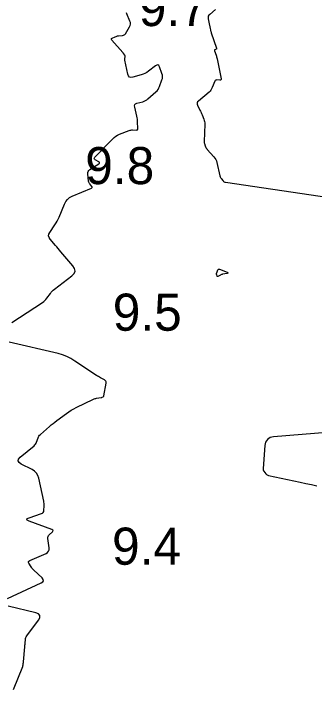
# Model space of a CAD drawing. Extents: x 1023796 to 1112670, y 656573 to 837340.
# Drawn here: x 1100744.8 to 1100785.3, y 689123.9 to 689215 of the extents above; entities that cross this region are included whole.
import ezdxf

# ---------------------------------------------------------------- set-up
doc = ezdxf.new("R2010")
doc.units = 0
doc.layers.add('V-CHAN-CONT-10FT', color=7, linetype='Continuous')
doc.layers.add('V-TOPO-SOUN', color=7, linetype='Continuous')

msp = doc.modelspace()

# ---------------------------------------------------------------- linework, layer by layer
at = {"layer": 'V-CHAN-CONT-10FT'}
for points in [[(1100771.979, 689215.495), (1100771.201, 689214.859), (1100771.083, 689214.736), (1100771.008, 689214.597), (1100770.978, 689214.442), (1100770.993, 689214.272), (1100771.18, 689213.369), (1100771.197, 689213.285), (1100771.215, 689213.201), (1100771.232, 689213.118), (1100771.25, 689213.034), (1100771.323, 689212.7), (1100771.342, 689212.616), (1100771.363, 689212.534), (1100771.387, 689212.452), (1100771.414, 689212.371), (1100772.122, 689210.288), (1100772.13, 689210.246), (1100772.123, 689210.21), (1100772.101, 689210.181), (1100772.065, 689210.159), (1100771.888, 689210.083), (1100771.852, 689210.061), (1100771.83, 689210.032), (1100771.824, 689209.997), (1100771.833, 689209.955), (1100772.051, 689209.357), (1100772.091, 689209.242), (1100772.126, 689209.125), (1100772.157, 689209.007), (1100772.183, 689208.888), (1100772.732, 689206.154), (1100772.737, 689206.069), (1100772.712, 689206.011), (1100772.657, 689205.981), (1100772.572, 689205.977), (1100772.172, 689206.017), (1100772.079, 689206.014), (1100772.003, 689205.986), (1100771.941, 689205.931), (1100771.896, 689205.851), (1100771.54, 689204.984), (1100771.459, 689204.815), (1100771.359, 689204.659), (1100771.242, 689204.517), (1100771.106, 689204.387), (1100769.683, 689203.181), (1100769.572, 689203.058), (1100769.515, 689202.924), (1100769.513, 689202.779), (1100769.564, 689202.622), (1100769.889, 689201.947), (1100769.96, 689201.796), (1100770.03, 689201.644), (1100770.097, 689201.491), (1100770.161, 689201.337), (1100770.416, 689200.719), (1100770.471, 689200.563), (1100770.509, 689200.404), (1100770.529, 689200.241), (1100770.531, 689200.076), (1100770.44, 689197.731), (1100770.44, 689197.663), (1100770.447, 689197.596), (1100770.459, 689197.53), (1100770.478, 689197.464), (1100770.589, 689197.131), (1100770.599, 689197.103), (1100770.61, 689197.075), (1100770.621, 689197.048), (1100770.633, 689197.02), (1100770.685, 689196.907), (1100770.697, 689196.882), (1100770.71, 689196.858), (1100770.725, 689196.835), (1100770.74, 689196.813), (1100770.805, 689196.725), (1100770.821, 689196.704), (1100770.838, 689196.682), (1100770.856, 689196.662), (1100770.874, 689196.641), (1100771.761, 689195.67), (1100771.902, 689195.494), (1100772.017, 689195.305), (1100772.106, 689195.103), (1100772.169, 689194.887), (1100772.575, 689193.083), (1100772.602, 689192.987), (1100772.64, 689192.895), (1100772.688, 689192.809), (1100772.747, 689192.728), (1100773.002, 689192.412), (1100773.07, 689192.341), (1100773.147, 689192.286), (1100773.234, 689192.247), (1100773.33, 689192.225), (1100793.655, 689189.221)], [(1100744.549, 689173.345), (1100748.695, 689176.043), (1100748.858, 689176.161), (1100749.009, 689176.292), (1100749.145, 689176.438), (1100749.269, 689176.597), (1100749.735, 689177.261), (1100749.858, 689177.422), (1100749.991, 689177.572), (1100750.136, 689177.711), (1100750.292, 689177.839), (1100752.62, 689179.611), (1100752.931, 689179.927), (1100753.059, 689180.262), (1100753.005, 689180.617), (1100752.768, 689180.992), (1100751.163, 689182.871), (1100750.98, 689183.086), (1100750.798, 689183.3), (1100750.615, 689183.514), (1100750.433, 689183.728), (1100749.703, 689184.586), (1100749.563, 689184.803), (1100749.508, 689185.024), (1100749.539, 689185.25), (1100749.655, 689185.48), (1100750.348, 689186.497), (1100750.509, 689186.747), (1100750.657, 689187.005), (1100750.791, 689187.271), (1100750.911, 689187.543), (1100751.62, 689189.268), (1100751.803, 689189.62), (1100752.042, 689189.917), (1100752.337, 689190.159), (1100752.687, 689190.347), (1100755.264, 689191.44), (1100755.34, 689191.485), (1100755.375, 689191.541), (1100755.369, 689191.607), (1100755.321, 689191.682), (1100755.051, 689192.002), (1100754.99, 689192.085), (1100754.943, 689192.174), (1100754.909, 689192.269), (1100754.889, 689192.37), (1100754.766, 689193.348), (1100754.765, 689193.535), (1100754.813, 689193.698), (1100754.909, 689193.838), (1100755.053, 689193.956), (1100756.263, 689194.716), (1100756.349, 689194.788), (1100756.377, 689194.859), (1100756.347, 689194.929), (1100756.258, 689194.998), (1100755.787, 689195.272), (1100755.696, 689195.344), (1100755.658, 689195.423), (1100755.672, 689195.51), (1100755.74, 689195.605), (1100758.138, 689198.098), (1100758.337, 689198.285), (1100758.553, 689198.446), (1100758.786, 689198.583), (1100759.035, 689198.695), (1100760.361, 689199.208), (1100760.472, 689199.245), (1100760.584, 689199.27), (1100760.698, 689199.283), (1100760.814, 689199.284), (1100761.283, 689199.267), (1100761.385, 689199.278), (1100761.457, 689199.319), (1100761.499, 689199.391), (1100761.511, 689199.493), (1100761.487, 689200.381), (1100761.477, 689200.568), (1100761.458, 689200.753), (1100761.429, 689200.937), (1100761.39, 689201.12), (1100761.092, 689202.368), (1100761.075, 689202.549), (1100761.119, 689202.694), (1100761.225, 689202.802), (1100761.391, 689202.875), (1100762.18, 689203.094), (1100762.372, 689203.158), (1100762.553, 689203.243), (1100762.723, 689203.348), (1100762.882, 689203.473), (1100763.951, 689204.412), (1100764.112, 689204.572), (1100764.249, 689204.748), (1100764.363, 689204.94), (1100764.452, 689205.149), (1100764.762, 689206.015), (1100764.82, 689206.232), (1100764.838, 689206.448), (1100764.818, 689206.664), (1100764.758, 689206.88), (1100764.424, 689207.781), (1100764.329, 689207.958), (1100764.208, 689208.042), (1100764.06, 689208.034), (1100763.887, 689207.934), (1100762.94, 689207.195), (1100762.714, 689207.036), (1100762.476, 689206.901), (1100762.225, 689206.79), (1100761.962, 689206.703), (1100760.844, 689206.393), (1100760.595, 689206.361), (1100760.4, 689206.418), (1100760.259, 689206.565), (1100760.172, 689206.8), (1100759.764, 689208.699), (1100759.755, 689208.755), (1100759.75, 689208.812), (1100759.751, 689208.868), (1100759.757, 689208.925), (1100759.793, 689209.157), (1100759.797, 689209.21), (1100759.79, 689209.261), (1100759.774, 689209.31), (1100759.747, 689209.356), (1100759.622, 689209.537), (1100759.591, 689209.582), (1100759.557, 689209.626), (1100759.523, 689209.668), (1100759.487, 689209.71), (1100758.016, 689211.379), (1100757.963, 689211.459), (1100757.954, 689211.531), (1100757.99, 689211.594), (1100758.07, 689211.648), (1100758.48, 689211.845), (1100758.584, 689211.89), (1100758.69, 689211.924), (1100758.8, 689211.949), (1100758.912, 689211.964), (1100759.449, 689212.01), (1100759.568, 689212.033), (1100759.673, 689212.081), (1100759.762, 689212.153), (1100759.837, 689212.249), (1100760.396, 689213.162), (1100760.487, 689213.352), (1100760.527, 689213.546), (1100760.516, 689213.744), (1100760.456, 689213.946), (1100760.041, 689214.931), (1100759.979, 689215.051)], [(1100743.977, 689136.17), (1100748.505, 689138.246), (1100748.718, 689138.382), (1100748.807, 689138.539), (1100748.773, 689138.716), (1100748.615, 689138.914), (1100747.502, 689139.963), (1100747.401, 689140.065), (1100747.308, 689140.173), (1100747.222, 689140.287), (1100747.144, 689140.407), (1100746.847, 689140.901), (1100746.798, 689141.016), (1100746.801, 689141.114), (1100746.856, 689141.196), (1100746.962, 689141.262), (1100749.159, 689142.215), (1100749.369, 689142.341), (1100749.508, 689142.506), (1100749.577, 689142.711), (1100749.577, 689142.956), (1100749.401, 689144.253), (1100749.398, 689144.392), (1100749.426, 689144.518), (1100749.486, 689144.634), (1100749.578, 689144.737), (1100750.009, 689145.128), (1100750.087, 689145.22), (1100750.103, 689145.301), (1100750.058, 689145.369), (1100749.952, 689145.426), (1100746.873, 689146.576), (1100746.631, 689146.695), (1100746.552, 689146.811), (1100746.635, 689146.924), (1100746.882, 689147.034), (1100748.543, 689147.581), (1100748.678, 689147.646), (1100748.776, 689147.737), (1100748.838, 689147.857), (1100748.864, 689148.003), (1100748.896, 689148.646), (1100748.898, 689148.806), (1100748.891, 689148.965), (1100748.873, 689149.124), (1100748.845, 689149.282), (1100748.194, 689152.343), (1100748.072, 689152.721), (1100747.88, 689153.044), (1100747.616, 689153.313), (1100747.281, 689153.526), (1100745.799, 689154.27), (1100745.515, 689154.466), (1100745.403, 689154.682), (1100745.462, 689154.918), (1100745.694, 689155.175), (1100747.55, 689156.73), (1100747.657, 689156.833), (1100747.747, 689156.946), (1100747.821, 689157.071), (1100747.878, 689157.207), (1100748.075, 689157.775), (1100748.132, 689157.912), (1100748.205, 689158.038), (1100748.294, 689158.153), (1100748.399, 689158.257), (1100749.619, 689159.32), (1100749.862, 689159.527), (1100750.109, 689159.73), (1100750.36, 689159.927), (1100750.615, 689160.119), (1100751.931, 689161.087), (1100752.24, 689161.305), (1100752.559, 689161.507), (1100752.886, 689161.695), (1100753.222, 689161.869), (1100755.551, 689163.005), (1100755.652, 689163.05), (1100755.757, 689163.086), (1100755.864, 689163.114), (1100755.973, 689163.133), (1100756.559, 689163.212), (1100756.598, 689163.219), (1100756.636, 689163.229), (1100756.673, 689163.242), (1100756.708, 689163.258), (1100756.85, 689163.329), (1100756.882, 689163.35), (1100756.906, 689163.375), (1100756.924, 689163.406), (1100756.934, 689163.443), (1100757.238, 689165.183), (1100757.244, 689165.323), (1100757.209, 689165.442), (1100757.134, 689165.542), (1100757.019, 689165.621), (1100756.477, 689165.898), (1100756.343, 689165.969), (1100756.211, 689166.044), (1100756.081, 689166.123), (1100755.953, 689166.205), (1100753.051, 689168.146), (1100752.515, 689168.472), (1100751.955, 689168.747), (1100751.373, 689168.969), (1100750.769, 689169.14), (1100744.177, 689170.695)], [(1100806.261, 689160.097), (1100779.804, 689157.934), (1100779.318, 689157.826), (1100778.96, 689157.593), (1100778.728, 689157.233), (1100778.623, 689156.747), (1100778.391, 689153.665), (1100778.393, 689153.561), (1100778.412, 689153.463), (1100778.45, 689153.371), (1100778.506, 689153.284), (1100778.768, 689152.948), (1100778.839, 689152.872), (1100778.919, 689152.811), (1100779.008, 689152.766), (1100779.108, 689152.736), (1100783.395, 689151.819), (1100784.143, 689151.656), (1100784.89, 689151.487), (1100785.636, 689151.311)], [(1100744.762, 689123.888), (1100746.022, 689126.999), (1100746.039, 689127.048), (1100746.053, 689127.098), (1100746.064, 689127.149), (1100746.07, 689127.2), (1100746.09, 689127.408), (1100746.099, 689127.512), (1100746.109, 689127.615), (1100746.297, 689129.619), (1100746.309, 689129.747), (1100746.32, 689129.875), (1100746.33, 689130.003), (1100746.34, 689130.13), (1100746.378, 689130.642), (1100746.396, 689130.767), (1100746.431, 689130.885), (1100746.483, 689130.997), (1100746.551, 689131.103), (1100748.121, 689133.209), (1100748.314, 689133.561), (1100748.318, 689133.845), (1100748.135, 689134.062), (1100747.763, 689134.211), (1100744.075, 689135.127)]]:
    msp.add_lwpolyline(points, dxfattribs=at)
msp.add_lwpolyline([(1100773.674, 689180.015), (1100773.639, 689179.982), (1100773.543, 689179.955), (1100772.931, 689179.839), (1100772.855, 689179.822), (1100772.781, 689179.798), (1100772.71, 689179.769), (1100772.64, 689179.733), (1100772.299, 689179.539), (1100772.268, 689179.527), (1100772.242, 689179.529), (1100772.221, 689179.544), (1100772.206, 689179.574), (1100772.144, 689179.75), (1100772.137, 689179.772), (1100772.132, 689179.794), (1100772.129, 689179.817), (1100772.127, 689179.84), (1100772.124, 689179.932), (1100772.125, 689179.954), (1100772.128, 689179.977), (1100772.133, 689179.999), (1100772.14, 689180.02), (1100772.306, 689180.426), (1100772.342, 689180.487), (1100772.39, 689180.523), (1100772.448, 689180.532), (1100772.517, 689180.515), (1100773.557, 689180.099), (1100773.646, 689180.054)], close=True, dxfattribs=at)

# ---------------------------------------------------------------- texts
at = {"layer": 'V-TOPO-SOUN'}
for s, p in [('9.7', (1100761.652, 689213.28)), ('9.8', (1100754.432, 689191.98)), ('9.5', (1100758.135, 689172.23)), ('9.4', (1100758.042, 689140.7))]:
    msp.add_text(s, height=5, dxfattribs=at).set_placement(p)

doc.saveas('drawing.dxf')
